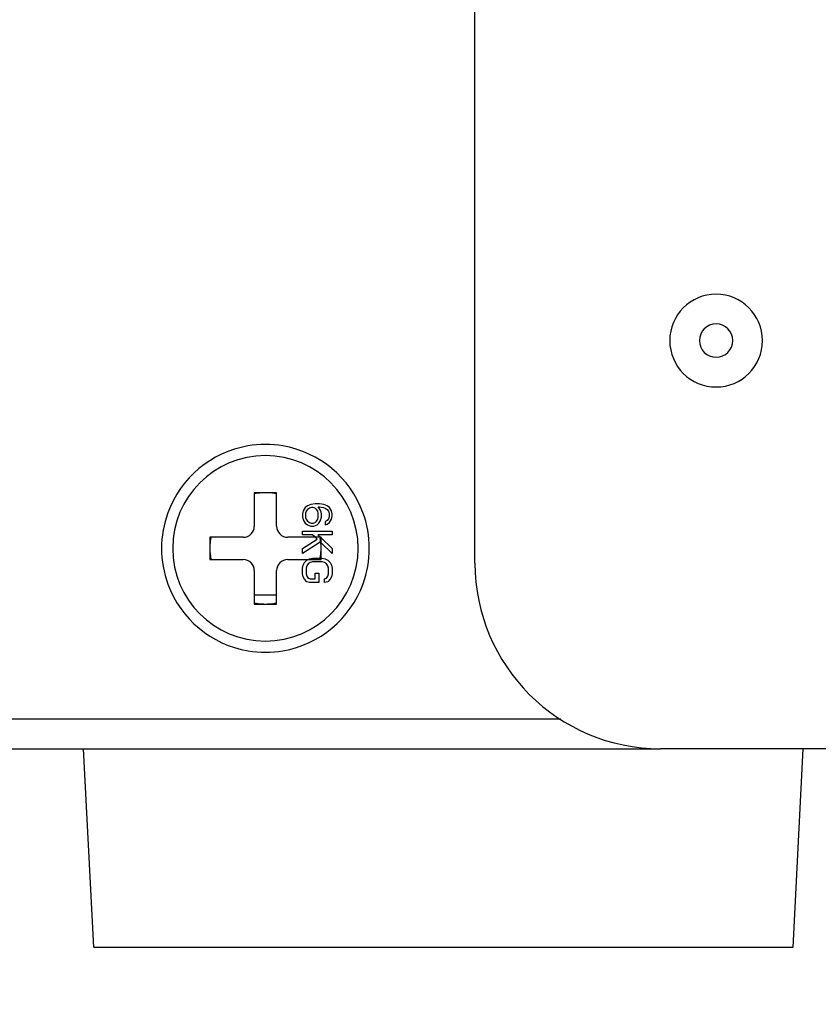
# Model space of a CAD drawing. Header units: millimetres. Extents: x 0 to 1524, y 0 to 1016.
# Tile 281 of 352: x 1363 to 1385, y 377 to 404. Entities that reach past the tile are written whole.
import ezdxf

# ---------------------------------------------------------------- set-up
doc = ezdxf.new("R2010")
doc.units = ezdxf.units.MM
doc.header["$LTSCALE"] = 83.82
doc.layers.get('0').update_dxf_attribs({"linetype": 'CONTINUOUS'})
doc.layers.add('02___PRT_ALL_AXES', color=7, linetype='CONTINUOUS')
doc.layers.add('03___PRT_ALL_CURVES', color=7, linetype='CONTINUOUS')
doc.styles.get("Standard").update_dxf_attribs({"font": 'txt', "width": 0.8})
doc.dimstyles.new('DIMSTYLE_1', dxfattribs={"dimtxt": 15, "dimasz": 12, "dimexe": 0.18, "dimexo": 0.0625, "dimgap": 0.09, "dimtad": 1, "dimzin": 0, "dimdsep": 46, "dimtxsty": 'STANDARD', "dimblk": 'CLOSED', "dimblk1": 'CLOSED', "dimblk2": 'CLOSED', "dimcen": 0.09, "dimadec": 0, "dimazin": 0, "dimtp": 0.01, "dimtm": 0.01, "dimtfac": 1, "dimtofl": 0, "dimtmove": 0, "dimatfit": 3, "dimldrblk": 'CLOSED', "dimfxl": 1, "dimtolj": 1, "dimtzin": 0, "dimarcsym": 0})

# ---------------------------------------------------------------- blocks, each defined once
blk = doc.blocks.new('_CLOSED')
at = {"color": 0, "linetype": 'BYBLOCK'}
for p, q in [((0, 0), (-1, 0.2083)), ((-1, 0.2083), (-1, -0.2083)), ((-1, -0.2083), (0, 0)), ((-1, 0), (0, 0))]:
    blk.add_line(p, q, dxfattribs=at)
blk = doc.blocks.new('*D6')
at = {"color": 2, "linetype": 'CONTINUOUS'}
for p, q in [((1402.665, 384.013), (1402.665, 302.557)), ((1212.665, 383.454), (1212.665, 302.557)), ((1212.665, 303.557), (1307.665, 303.557)), ((1402.665, 303.557), (1307.665, 303.557))]:
    blk.add_line(p, q, dxfattribs=at)
at = {"color": 2, "linetype": 'CONTINUOUS', "xscale": 12, "yscale": 12, "zscale": 12, "rotation": 180}
blk.add_blockref('_CLOSED', (1212.665, 303.557), dxfattribs=at)
at = {"color": 2, "linetype": 'CONTINUOUS', "xscale": 12, "yscale": 12, "zscale": 12}
blk.add_blockref('_CLOSED', (1402.665, 303.557), dxfattribs=at)

msp = doc.modelspace()

# ---------------------------------------------------------------- linework, layer by layer
at = {"color": 7, "linetype": 'CONTINUOUS'}
for p, q in [((1375.265, 389.207), (1375.265, 423.207)), ((1369.915, 391.107), (1369.315, 391.107)), ((1369.315, 391.107), (1369.315, 390.207)), ((1369.915, 390.207), (1369.915, 391.107)), ((1369.015, 389.907), (1368.115, 389.907)), ((1368.115, 389.907), (1368.115, 389.307)), ((1371.115, 389.907), (1370.215, 389.907)), ((1371.115, 389.307), (1371.115, 389.907)), ((1368.115, 389.307), (1369.015, 389.307)), ((1370.215, 389.307), (1371.115, 389.307)), ((1369.315, 389.007), (1369.315, 388.107)), ((1369.915, 388.107), (1369.915, 389.007)), ((1369.315, 388.107), (1369.915, 388.107)), ((1377.58, 385.007), (1213.948, 385.007)), ((1213.948, 384.207), (1380.265, 384.207)), ((1364.99, 378.857), (1364.715, 384.207)), ((1364.99, 378.857), (1364.715, 384.207)), ((1400.265, 384.207), (1380.265, 384.207)), ((1383.84, 378.857), (1384.115, 384.207)), ((1383.84, 378.857), (1384.115, 384.207)), ((1364.99, 378.857), (1370.215, 378.857)), ((1370.215, 378.857), (1374.415, 378.857)), ((1374.415, 378.857), (1378.615, 378.857)), ((1378.615, 378.857), (1383.84, 378.857))]:
    msp.add_line(p, q, dxfattribs=at)
at = {"color": 4, "linetype": 'CONTINUOUS'}
msp.add_line((1369.315, 388.357), (1369.915, 388.357), dxfattribs=at)
at = {"color": 7, "linetype": 'CONTINUOUS'}
for centre, radius, start, end in [((1381.765, 395.207), 1.25, 0, 180), ((1381.765, 395.207), 0.45, 0, 180), ((1381.765, 395.207), 1.25, 180, 360), ((1381.765, 395.207), 0.45, 180, 360), ((1369.615, 389.607), 2.8, 99.737, 160.0012), ((1369.615, 389.607), 2.8, 80.4019, 99.737), ((1369.615, 389.607), 2.8, 20.1353, 80.4019), ((1369.615, 389.607), 1.5, 94.0485, 101.3573), ((1369.615, 389.607), 1.5, 78.6986, 94.0485), ((1369.615, 389.607), 2.8, 160.0012, 180), ((1369.615, 389.607), 2.8, 0, 20.1353), ((1369.015, 390.207), 0.3, 270, 360), ((1370.215, 390.207), 0.3, 180, 270), ((1369.615, 389.607), 1.5, 168.7528, 172.3239), ((1369.615, 389.607), 1.5, 0, 10.4529), ((1369.615, 389.607), 2.8, 180, 200.1353), ((1369.615, 389.607), 1.5, 172.3239, 180), ((1369.615, 389.607), 1.5, 180, 191.2183), ((1369.615, 389.607), 1.5, 352.3239, 360), ((1369.615, 389.607), 2.8, 340.0012, 360), ((1369.615, 389.607), 1.5, 348.7528, 352.3239), ((1369.015, 389.007), 0.3, 0, 90), ((1370.215, 389.007), 0.3, 90, 180), ((1380.265, 389.207), 5, 180, 270), ((1369.615, 389.607), 2.8, 200.1353, 260.4019), ((1369.615, 389.607), 2.8, 279.737, 340.0012), ((1369.615, 389.607), 1.5, 258.6986, 274.0485), ((1369.615, 389.607), 1.5, 274.0485, 281.3573), ((1369.615, 389.607), 2.8, 260.4019, 279.737)]:
    msp.add_arc(centre, radius, start, end, dxfattribs=at)
at = {"layer": '02___PRT_ALL_AXES', "color": 7, "linetype": 'CONTINUOUS'}
for start, end in [(90, 270), (270, 90)]:
    msp.add_arc((1369.615, 389.607), 2.5, start, end, dxfattribs=at)
at = {"layer": '03___PRT_ALL_CURVES', "color": 40, "linetype": 'CONTINUOUS'}
for p, q in [((1370.683, 390.707), (1370.632, 390.623)), ((1370.752, 390.757), (1370.683, 390.707)), ((1370.752, 390.657), (1370.718, 390.607)), ((1370.837, 390.79), (1370.752, 390.757)), ((1370.803, 390.69), (1370.752, 390.657)), ((1370.854, 390.707), (1370.803, 390.69)), ((1370.956, 390.807), (1370.837, 390.79)), ((1370.905, 390.707), (1370.854, 390.707)), ((1370.956, 390.69), (1370.905, 390.707)), ((1371.075, 390.807), (1370.956, 390.807)), ((1370.99, 390.657), (1370.956, 390.69)), ((1371.024, 390.607), (1370.99, 390.657)), ((1371.109, 390.623), (1371.041, 390.723)), ((1371.041, 390.723), (1371.075, 390.723)), ((1371.194, 390.79), (1371.075, 390.807)), ((1371.075, 390.723), (1371.177, 390.707)), ((1371.177, 390.707), (1371.228, 390.69)), ((1371.279, 390.757), (1371.194, 390.79)), ((1371.228, 390.69), (1371.279, 390.657)), ((1371.347, 390.707), (1371.279, 390.757)), ((1371.279, 390.657), (1371.313, 390.607)), ((1371.398, 390.623), (1371.347, 390.707)), ((1370.632, 390.623), (1370.615, 390.54)), ((1370.615, 390.54), (1370.615, 390.457)), ((1370.615, 390.457), (1370.632, 390.373)), ((1370.718, 390.607), (1370.7, 390.557)), ((1370.7, 390.557), (1370.7, 390.44)), ((1370.7, 390.44), (1370.718, 390.39)), ((1370.718, 390.39), (1370.752, 390.34)), ((1370.99, 390.34), (1371.024, 390.39)), ((1371.041, 390.557), (1371.024, 390.607)), ((1371.024, 390.39), (1371.041, 390.44)), ((1371.041, 390.44), (1371.041, 390.557)), ((1371.126, 390.54), (1371.109, 390.623)), ((1371.109, 390.373), (1371.126, 390.457)), ((1371.126, 390.457), (1371.126, 390.54)), ((1371.313, 390.407), (1371.279, 390.357)), ((1371.313, 390.607), (1371.33, 390.557)), ((1371.33, 390.457), (1371.313, 390.407)), ((1371.33, 390.557), (1371.33, 390.457)), ((1371.347, 390.307), (1371.398, 390.39)), ((1371.415, 390.54), (1371.398, 390.623)), ((1371.398, 390.39), (1371.415, 390.473)), ((1371.415, 390.473), (1371.415, 390.54)), ((1370.632, 390.373), (1370.683, 390.29)), ((1370.683, 390.29), (1370.752, 390.24)), ((1370.752, 390.34), (1370.803, 390.307)), ((1370.752, 390.24), (1370.837, 390.207)), ((1370.803, 390.307), (1370.854, 390.29)), ((1370.837, 390.207), (1370.922, 390.207)), ((1370.854, 390.29), (1370.905, 390.29)), ((1370.905, 390.29), (1370.956, 390.307)), ((1370.922, 390.207), (1371.007, 390.24)), ((1370.956, 390.307), (1370.99, 390.34)), ((1371.007, 390.24), (1371.058, 390.29)), ((1371.058, 390.29), (1371.109, 390.373)), ((1371.279, 390.357), (1371.228, 390.323)), ((1371.228, 390.323), (1371.228, 390.24)), ((1371.228, 390.24), (1371.279, 390.257)), ((1371.279, 390.257), (1371.347, 390.307)), ((1370.615, 390.073), (1371.415, 390.073)), ((1370.615, 389.973), (1370.615, 390.073)), ((1370.888, 389.973), (1370.615, 389.973)), ((1370.615, 389.607), (1371.007, 389.857)), ((1370.956, 389.907), (1370.888, 389.973)), ((1371.007, 389.857), (1370.956, 389.907)), ((1371.024, 389.973), (1371.095, 389.907)), ((1371.415, 389.973), (1371.024, 389.973)), ((1371.095, 389.907), (1371.106, 389.897)), ((1371.106, 389.897), (1371.115, 389.888)), ((1371.115, 389.888), (1371.415, 389.607)), ((1371.415, 390.073), (1371.415, 389.973)), ((1371.092, 389.773), (1370.615, 389.473)), ((1370.615, 389.473), (1370.615, 389.607)), ((1371.115, 389.752), (1371.092, 389.773)), ((1371.415, 389.473), (1371.115, 389.752)), ((1371.415, 389.607), (1371.415, 389.473)), ((1370.803, 389.323), (1370.888, 389.34)), ((1370.888, 389.34), (1371.115, 389.34)), ((1371.115, 389.34), (1371.143, 389.34)), ((1371.143, 389.34), (1371.228, 389.323)), ((1370.615, 389.073), (1370.632, 389.157)), ((1370.615, 388.923), (1370.615, 389.073)), ((1370.632, 389.157), (1370.666, 389.223)), ((1370.666, 389.223), (1370.735, 389.29)), ((1370.735, 389.14), (1370.718, 389.073)), ((1370.718, 389.073), (1370.718, 388.923)), ((1370.735, 389.29), (1370.769, 389.307)), ((1370.769, 389.19), (1370.735, 389.14)), ((1370.769, 389.307), (1370.803, 389.323)), ((1370.82, 389.223), (1370.769, 389.19)), ((1370.888, 389.24), (1370.82, 389.223)), ((1371.143, 389.24), (1370.888, 389.24)), ((1371.211, 389.223), (1371.143, 389.24)), ((1371.262, 389.19), (1371.211, 389.223)), ((1371.228, 389.323), (1371.296, 389.29)), ((1371.296, 389.14), (1371.262, 389.19)), ((1371.296, 389.29), (1371.364, 389.223)), ((1371.313, 389.073), (1371.296, 389.14)), ((1371.313, 388.923), (1371.313, 389.073)), ((1371.364, 389.223), (1371.398, 389.157)), ((1371.398, 389.157), (1371.415, 389.073)), ((1371.415, 389.073), (1371.415, 388.923)), ((1370.632, 388.84), (1370.615, 388.923)), ((1370.666, 388.773), (1370.632, 388.84)), ((1370.718, 388.923), (1370.735, 388.857)), ((1370.735, 388.857), (1370.769, 388.807)), ((1370.769, 388.807), (1370.82, 388.79)), ((1370.956, 388.94), (1371.058, 388.94)), ((1370.956, 388.79), (1370.956, 388.94)), ((1371.058, 388.94), (1371.058, 388.69)), ((1371.211, 388.79), (1371.262, 388.807)), ((1371.262, 388.807), (1371.296, 388.857)), ((1371.296, 388.857), (1371.313, 388.923)), ((1371.398, 388.84), (1371.364, 388.773)), ((1371.415, 388.923), (1371.398, 388.84)), ((1370.735, 388.707), (1370.666, 388.773)), ((1370.803, 388.69), (1370.735, 388.707)), ((1371.058, 388.69), (1370.803, 388.69)), ((1370.82, 388.79), (1370.956, 388.79)), ((1371.211, 388.69), (1371.211, 388.79)), ((1371.296, 388.707), (1371.211, 388.69)), ((1371.364, 388.773), (1371.296, 388.707))]:
    msp.add_line(p, q, dxfattribs=at)

# ---------------------------------------------------------------- dimensions: what is measured, and where the dimension line sits
at = {"color": 2, "linetype": 'CONTINUOUS'}
dim = msp.add_linear_dim(base=(1402.665, 303.557), p1=(1212.665, 383.454), p2=(1402.665, 384.013), dimstyle='DIMSTYLE_1', dxfattribs=at)
dim.commit()
dim.dimension.update_dxf_attribs({"geometry": '*D6', "text_midpoint": (1271.665, 307.307), "dimtype": 160})

doc.saveas('drawing.dxf')
